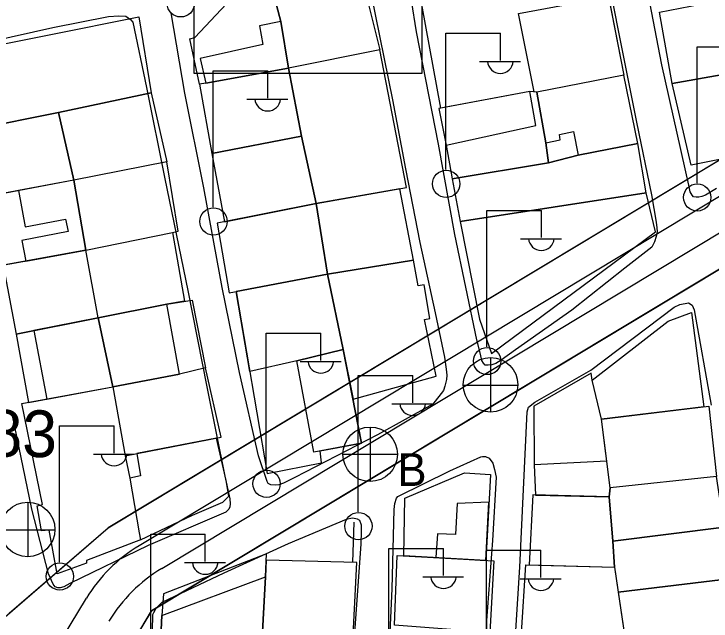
# Model space of a CAD drawing. Extents: x 417997 to 421451, y 4451742 to 4455216.
# Drawn here: x 420237.2 to 420326.7, y 4453593.5 to 4453671.4 of the extents above; entities that cross this region are included whole.
import ezdxf

# ---------------------------------------------------------------- set-up
doc = ezdxf.new("R2010")
doc.units = 0
for name, color, linetype in [('ADAKENARI', 7, 'Continuous'), ('B_Mesken', 7, 'Continuous'), ('B_Teras', 7, 'Continuous'), ('KALDIRIM', 7, 'Continuous'), ('LJ_SEMBOL', 7, 'Continuous'), ('PL_TİCK', 7, 'Continuous'), ('PL_TİCT', 7, 'Continuous'), ('S_Elektrik_Diregi', 7, 'Continuous'), ('S_Rogar_Kapagi', 7, 'Continuous'), ('S_Rogar_Kapagi_Buski', 7, 'Continuous'), ('Sinir_Duvar_tek_tarafa_ait', 7, 'Continuous'), ('TR_TİCK', 7, 'Continuous'), ('TR_TİCT', 7, 'Continuous'), ('Y_Yol_Kotu', 7, 'Continuous'), ('Yol_Sose', 7, 'Continuous')]:
    doc.layers.add(name, color=color, linetype=linetype)

msp = doc.modelspace()

# ---------------------------------------------------------------- linework, layer by layer
at = {"layer": 'ADAKENARI'}
for p, q in [((420345.286, 4453663.201), (420249.277, 4453605.424)), ((420345.286, 4453663.201), (420249.277, 4453605.424)), ((420254.849, 4453594.772), (420351.94, 4453653.2)), ((420254.849, 4453594.772), (420351.94, 4453653.2)), ((420229.747, 4453588.647), (420249.277, 4453605.424)), ((420229.747, 4453588.647), (420249.277, 4453605.424)), ((420247.891, 4453583.313), (420254.849, 4453594.772)), ((420247.891, 4453583.313), (420254.849, 4453594.772))]:
    msp.add_line(p, q, dxfattribs=at)
at = {"layer": 'B_Mesken'}
for points in [[(420291.978, 4453659.298), (420288.627, 4453677.77), (420311.802, 4453682.429), (420315.482, 4453663.559), (420304.325, 4453661.353), (420303.421, 4453661.453), (420303.421, 4453661.453)], [(420270.522, 4453674.041), (420281.86, 4453676.095), (420284.153, 4453666.784), (420272.435, 4453664.442), (420271.451, 4453670.437)], [(420261.823, 4453662.512), (420260.998, 4453662.398), (420259.747, 4453668.19), (420260.386, 4453668.394), (420264.466, 4453672.694), (420270.522, 4453674.041), (420271.451, 4453670.437), (420272.435, 4453664.442)], [(420321.687, 4453662.479), (420320.065, 4453671.625), (420332, 4453673.959), (420333.529, 4453664.546)], [(420232.188, 4453656.624), (420230.138, 4453666.418), (420253.202, 4453671.048), (420254.819, 4453661.257), (420242.892, 4453658.758)], [(420272.435, 4453664.442), (420274.107, 4453655.701), (420275.994, 4453647.071), (420287.589, 4453649.113), (420284.153, 4453666.784)], [(420260.998, 4453662.398), (420262.587, 4453653.492), (420274.107, 4453655.701), (420272.435, 4453664.442), (420261.823, 4453662.512)], [(420334.648, 4453657.663), (420334.794, 4453656.246), (420331.76, 4453655.51), (420332.02, 4453654.494), (420328.532, 4453653.632), (420328.638, 4453652.908), (420324.117, 4453651.996), (420321.687, 4453662.479), (420333.529, 4453664.546)], [(420305.803, 4453652.304), (420309.629, 4453653.291), (420317.29, 4453654.75), (420315.482, 4453663.559), (420304.325, 4453661.353), (420305.469, 4453654.849)], [(420242.892, 4453658.758), (420254.819, 4453661.257), (420256.803, 4453652.406), (420244.876, 4453650.049)], [(420292.686, 4453654.549), (420293.446, 4453650.253), (420305.803, 4453652.304), (420305.469, 4453654.849), (420304.325, 4453661.353), (420303.421, 4453661.453), (420291.742, 4453659.254)], [(420233.877, 4453647.994), (420232.188, 4453656.624), (420242.892, 4453658.758), (420244.876, 4453650.049)], [(420262.587, 4453653.492), (420264.197, 4453644.716), (420275.994, 4453647.071), (420274.107, 4453655.701)], [(420293.446, 4453650.253), (420294.466, 4453644.755), (420318.354, 4453648.436), (420317.29, 4453654.75), (420309.629, 4453653.291), (420305.803, 4453652.304)], [(420257.517, 4453643.33), (420258.287, 4453643.536), (420256.803, 4453652.406), (420244.876, 4453650.049), (420246.411, 4453641.065)], [(420246.411, 4453641.065), (420244.876, 4453650.049), (420233.352, 4453647.896), (420234.482, 4453638.925)], [(420275.994, 4453647.071), (420277.458, 4453637.982), (420288.482, 4453639.792), (420286.725, 4453648.96)], [(420294.466, 4453644.755), (420296.945, 4453632.242), (420298.493, 4453627.802), (420319.555, 4453643.43), (420318.354, 4453648.436)], [(420263.267, 4453644.53), (420264.794, 4453635.607), (420277.458, 4453637.982), (420275.994, 4453647.071)], [(420246.411, 4453641.065), (420257.517, 4453643.33), (420259.077, 4453634.515), (420256.814, 4453634.144), (420247.997, 4453632.397)], [(420235.778, 4453639.158), (420237.448, 4453630.298), (420247.997, 4453632.397), (420246.411, 4453641.065)], [(420280.716, 4453621.96), (420291.396, 4453624.917), (420289.913, 4453632.183), (420290.584, 4453632.325), (420289.86, 4453636.644), (420289.101, 4453636.493), (420288.482, 4453639.792), (420277.458, 4453637.982), (420279.47, 4453628.326)], [(420279.47, 4453628.326), (420277.458, 4453637.982), (420265.716, 4453635.78), (420269.699, 4453612.408), (420276.665, 4453613.785), (420276.499, 4453615.32), (420281.823, 4453616.3)], [(420256.814, 4453634.144), (420260.042, 4453634.674), (420261.754, 4453625.965), (420258.457, 4453625.148), (420249.857, 4453623.525), (420247.997, 4453632.397)], [(420311.425, 4453624.415), (420321.172, 4453631.977), (420324.186, 4453633.094), (420325.776, 4453620.966), (420312.602, 4453619.386)], [(420237.448, 4453630.298), (420239.047, 4453621.536), (420249.857, 4453623.525), (420247.997, 4453632.397)], [(420249.857, 4453623.525), (420251.46, 4453614.68), (420263.795, 4453617.064), (420261.754, 4453625.965), (420258.457, 4453625.148)], [(420312.602, 4453619.386), (420311.425, 4453624.415), (420311.273, 4453625.28), (420303.925, 4453621.057), (420303.96, 4453613.544), (420304.134, 4453609.648), (420313.6, 4453609.411), (420313.723, 4453610.588), (420313.289, 4453613.989)], [(420253.25, 4453604.815), (420253.428, 4453603.905), (420246.481, 4453601.269), (420246.475, 4453600.897), (420242.726, 4453599.552), (420241.698, 4453605.14), (420240.731, 4453605.06), (420240.181, 4453608.279), (420240.854, 4453608.456), (420238.188, 4453621.378), (420249.857, 4453623.525), (420251.46, 4453614.68), (420252.046, 4453611.818)], [(420313.723, 4453610.588), (420312.602, 4453619.386), (420326.415, 4453621.043), (420327.396, 4453612.016)], [(420252.962, 4453614.97), (420253.428, 4453612.128), (420252.046, 4453611.818), (420253.25, 4453604.815), (420253.428, 4453603.905), (420260.097, 4453607.047), (420263.993, 4453608.747), (420264.783, 4453609.519), (420264.416, 4453611.505), (420263.173, 4453616.944)], [(420287.22, 4453601.845), (420287.362, 4453609.248), (420295.012, 4453612.502), (420298.358, 4453612.275), (420297.782, 4453601.269)], [(420328.347, 4453605.533), (420327.396, 4453612.016), (420313.723, 4453610.588), (420313.6, 4453609.411), (420314.08, 4453603.719)], [(420314.08, 4453603.719), (420313.6, 4453609.411), (420303.792, 4453609.656), (420303.341, 4453600.697), (420314.299, 4453600.377)], [(420329.29, 4453598.951), (420328.347, 4453605.533), (420314.08, 4453603.719), (420314.299, 4453600.377), (420314.768, 4453597.187)], [(420269.463, 4453599.172), (420269.598, 4453602.123), (420256.397, 4453596.959), (420256.148, 4453594.169), (420255.776, 4453585.827), (420268.72, 4453585.061)], [(420286.386, 4453601.89), (420298.807, 4453601.213), (420298.269, 4453591.99), (420286.025, 4453592.962)], [(420280.332, 4453584.028), (420281.212, 4453600.995), (420269.56, 4453601.288), (420269.463, 4453599.172), (420268.72, 4453585.061)], [(420302.345, 4453591.949), (420302.886, 4453600.71), (420314.299, 4453600.377), (420315.615, 4453591.421)], [(420329.879, 4453591.946), (420329.29, 4453598.951), (420314.768, 4453597.187), (420315.615, 4453591.421), (420315.968, 4453590.375)]]:
    msp.add_lwpolyline(points, close=True, dxfattribs=at)
at = {"layer": 'B_Teras'}
for points in [[(420303.977, 4453661.392), (420301.941, 4453671.45), (420313.514, 4453673.651), (420315.482, 4453663.559), (420304.325, 4453661.353)], [(420261.095, 4453665.66), (420261.823, 4453662.512), (420272.435, 4453664.442), (420271.451, 4453670.437), (420268.688, 4453669.858), (420269.136, 4453667.455)], [(420304.325, 4453661.353), (420305.469, 4453654.849), (420307.299, 4453655.238), (420307.218, 4453655.92), (420309.021, 4453656.311), (420309.629, 4453653.291), (420317.29, 4453654.75), (420315.482, 4453663.559)], [(420304.191, 4453657.062), (420303.421, 4453661.453), (420291.742, 4453659.254), (420292.686, 4453654.549)], [(420237.752, 4453648.718), (420238.631, 4453644.087), (420243.798, 4453645.038), (420244.153, 4453643.461), (420238.202, 4453642.317), (420238.725, 4453639.686), (420246.411, 4453641.065), (420244.876, 4453650.049)], [(420273.488, 4453626.859), (420267.466, 4453625.51), (420265.716, 4453635.78), (420277.458, 4453637.982), (420279.47, 4453628.326)], [(420247.997, 4453632.397), (420249.857, 4453623.525), (420258.457, 4453625.148), (420256.814, 4453634.144)], [(420239.723, 4453630.751), (420241.417, 4453621.972), (420249.857, 4453623.525), (420247.997, 4453632.397)], [(420273.488, 4453626.859), (420279.47, 4453628.326), (420281.823, 4453616.3), (420275.695, 4453615.172)], [(420313.289, 4453613.989), (420303.96, 4453613.544), (420304.134, 4453609.648), (420313.6, 4453609.411), (420313.723, 4453610.588)], [(420291.577, 4453604.673), (420291.36, 4453601.619), (420297.782, 4453601.269), (420298.173, 4453608.735), (420294.106, 4453608.554), (420293.893, 4453604.597)], [(420269.463, 4453599.172), (420268.72, 4453585.061), (420255.776, 4453585.827), (420256.148, 4453594.169)]]:
    msp.add_lwpolyline(points, close=True, dxfattribs=at)
at = {"layer": 'KALDIRIM'}
for p, q in [((420346.357, 4453659.178), (420253.258, 4453603.151)), ((420346.357, 4453659.178), (420253.258, 4453603.151)), ((420256.165, 4453600.232), (420347.934, 4453655.458)), ((420256.165, 4453600.232), (420347.934, 4453655.458)), ((420242.588, 4453589.994), (420246.475, 4453596.396)), ((420242.588, 4453589.994), (420246.475, 4453596.396))]:
    msp.add_line(p, q, dxfattribs=at)
for centre in [(420263.57, 4453586.015), (420263.57, 4453586.015), (420266.478, 4453583.096), (420266.478, 4453583.096)]:
    msp.add_arc(centre, 20, 121.03919, 148.73175, dxfattribs=at)
at = {"layer": 'LJ_SEMBOL'}
msp.add_lwpolyline([(420260.336, 4453690.088), (420289.542, 4453690.088), (420289.542, 4453663.735), (420260.336, 4453663.735)], close=True, dxfattribs=at)
msp.add_lwpolyline([(420260.336, 4453690.088), (420289.542, 4453690.088), (420289.542, 4453663.735), (420260.336, 4453663.735)], close=True, dxfattribs=at)
at = {"layer": 'PL_TİCK'}
msp.add_lwpolyline([(420355.235, 4453654.077), (420351.94, 4453653.2), (420254.849, 4453594.772), (420247.891, 4453583.313), (420238.968, 4453440.533), (420248.324, 4453429.917), (420341.074, 4453424.009), (420355.235, 4453654.077)], dxfattribs=at)
msp.add_lwpolyline([(420355.235, 4453654.077), (420351.94, 4453653.2), (420254.849, 4453594.772), (420247.891, 4453583.313), (420238.968, 4453440.533), (420248.324, 4453429.917), (420341.074, 4453424.009), (420355.235, 4453654.077)], dxfattribs=at)
at = {"layer": 'PL_TİCT'}
msp.add_lwpolyline([(420236.567, 4453594.506), (420249.277, 4453605.424), (420345.286, 4453663.201)], dxfattribs=at)
msp.add_lwpolyline([(420236.567, 4453594.506), (420249.277, 4453605.424), (420345.286, 4453663.201)], dxfattribs=at)
at = {"layer": 'S_Elektrik_Diregi'}
for p, q in [((420292.635, 4453651.415), (420292.635, 4453668.915)), ((420292.635, 4453668.915), (420299.635, 4453668.915)), ((420299.635, 4453665.415), (420299.635, 4453668.915)), ((420324.882, 4453649.689), (420324.882, 4453667.189)), ((420324.882, 4453667.189), (420331.882, 4453667.189)), ((420296.975, 4453665.275), (420302.225, 4453665.275)), ((420262.762, 4453646.594), (420262.762, 4453664.095)), ((420262.762, 4453664.095), (420269.762, 4453664.095)), ((420269.762, 4453660.595), (420269.762, 4453664.095)), ((420267.102, 4453660.455), (420272.352, 4453660.455)), ((420297.9, 4453628.685), (420297.9, 4453646.185)), ((420297.9, 4453646.185), (420304.9, 4453646.185)), ((420304.9, 4453642.685), (420304.9, 4453646.185)), ((420302.24, 4453642.545), (420307.49, 4453642.545)), ((420269.585, 4453612.939), (420269.585, 4453630.439)), ((420269.585, 4453630.439), (420276.585, 4453630.439)), ((420276.585, 4453626.939), (420276.585, 4453630.439)), ((420273.925, 4453626.799), (420279.175, 4453626.799)), ((420281.375, 4453607.505), (420281.375, 4453625.005)), ((420281.375, 4453625.005), (420288.375, 4453625.005)), ((420288.375, 4453621.505), (420288.375, 4453625.005)), ((420285.715, 4453621.365), (420290.965, 4453621.365)), ((420243.037, 4453601.044), (420243.037, 4453618.544)), ((420243.037, 4453618.544), (420250.037, 4453618.544)), ((420250.037, 4453615.044), (420250.037, 4453618.544)), ((420247.377, 4453614.904), (420252.627, 4453614.904)), ((420254.738, 4453587.12), (420254.738, 4453604.62)), ((420254.738, 4453604.62), (420261.738, 4453604.62)), ((420261.738, 4453601.12), (420261.738, 4453604.62)), ((420285.329, 4453585.306), (420285.329, 4453602.806)), ((420285.329, 4453602.806), (420292.329, 4453602.806)), ((420292.329, 4453599.306), (420292.329, 4453602.806)), ((420297.838, 4453585.054), (420297.838, 4453602.554)), ((420297.838, 4453602.554), (420304.838, 4453602.554)), ((420304.838, 4453599.054), (420304.838, 4453602.554)), ((420259.078, 4453600.98), (420264.328, 4453600.98)), ((420289.669, 4453599.166), (420294.919, 4453599.166)), ((420302.178, 4453598.914), (420307.428, 4453598.914))]:
    msp.add_line(p, q, dxfattribs=at)
for centre in [(420258.592, 4453672.756), (420292.671, 4453649.579), (420324.918, 4453647.853), (420262.798, 4453644.759), (420297.936, 4453626.85), (420269.621, 4453611.104), (420281.411, 4453605.67), (420243.073, 4453599.209)]:
    msp.add_circle(centre, 1.75, dxfattribs=at)
for centre in [(420299.636, 4453665.427), (420269.763, 4453660.607), (420304.901, 4453642.698), (420276.586, 4453626.952), (420288.376, 4453621.518), (420250.038, 4453615.057), (420261.739, 4453601.133), (420292.33, 4453599.319), (420304.839, 4453599.067)]:
    msp.add_arc(centre, 1.658, 184.83843, 355.14641, dxfattribs=at)
at = {"layer": 'S_Rogar_Kapagi'}
for p, q in [((420298.43, 4453620.274), (420298.43, 4453627.274)), ((420294.86, 4453623.739), (420301.86, 4453623.739)), ((420238.997, 4453601.711), (420238.997, 4453608.711)), ((420235.427, 4453605.176), (420242.427, 4453605.176))]:
    msp.add_line(p, q, dxfattribs=at)
for centre in [(420298.377, 4453623.802), (420238.944, 4453605.239)]:
    msp.add_circle(centre, 3.5, dxfattribs=at)
at = {"layer": 'S_Rogar_Kapagi_Buski'}
for p, q in [((420282.912, 4453618.383), (420282.912, 4453611.383)), ((420279.412, 4453614.883), (420286.412, 4453614.883))]:
    msp.add_line(p, q, dxfattribs=at)
msp.add_circle((420282.912, 4453614.883), 3.5, dxfattribs=at)
at = {"layer": 'Sinir_Duvar_tek_tarafa_ait'}
msp.add_lwpolyline([(420280.813, 4453606.182), (420280.633, 4453601.01)], dxfattribs=at)
at = {"layer": 'TR_TİCK'}
msp.add_lwpolyline([(420355.235, 4453654.077), (420351.94, 4453653.2), (420254.849, 4453594.772), (420247.891, 4453583.313), (420238.968, 4453440.533), (420248.324, 4453429.917), (420341.074, 4453424.009), (420355.235, 4453654.077)], dxfattribs=at)
msp.add_lwpolyline([(420355.235, 4453654.077), (420351.94, 4453653.2), (420254.849, 4453594.772), (420247.891, 4453583.313), (420238.968, 4453440.533), (420248.324, 4453429.917), (420341.074, 4453424.009), (420355.235, 4453654.077)], dxfattribs=at)
at = {"layer": 'TR_TİCT'}
for points in [[(420260.336, 4453663.735), (420260.336, 4453690.088), (420289.542, 4453690.088), (420289.542, 4453663.735), (420260.336, 4453663.735)], [(420260.336, 4453663.735), (420260.336, 4453690.088), (420289.542, 4453690.088), (420289.542, 4453663.735), (420260.336, 4453663.735)], [(420236.567, 4453594.506), (420249.277, 4453605.424), (420345.286, 4453663.201)], [(420236.567, 4453594.506), (420249.277, 4453605.424), (420345.286, 4453663.201)]]:
    msp.add_lwpolyline(points, dxfattribs=at)
at = {"layer": 'Yol_Sose'}
for points in [[(420323.843, 4453649.409), (420320.37, 4453664.877), (420317.561, 4453679.571), (420316.912, 4453682.888), (420316.874, 4453683.318), (420316.989, 4453683.608), (420317.386, 4453683.74), (420331.959, 4453686.899)], [(420312.193, 4453682.285), (420314.963, 4453668.216), (420317.119, 4453657.492), (420319.048, 4453648.161), (420319.651, 4453644.653), (420319.732, 4453643.932), (420319.759, 4453643.482), (420319.653, 4453642.813), (420319.44, 4453642.128), (420319.088, 4453641.479), (420315.619, 4453638.767), (420308.796, 4453633.367), (420301.568, 4453628.283), (420299.728, 4453626.966), (420299.044, 4453626.533), (420298.534, 4453626.36), (420298.076, 4453626.3), (420297.683, 4453626.338), (420297.457, 4453626.578), (420297.274, 4453626.932), (420297.104, 4453627.719), (420296.601, 4453629.58)], [(420296.601, 4453629.58), (420293.801, 4453643.073), (420291.695, 4453654.682), (420288.885, 4453669.114), (420287.578, 4453677.209)], [(420282.678, 4453675.839), (420283.622, 4453671.11), (420285.778, 4453660.389), (420287.448, 4453651.498), (420289.308, 4453642.046), (420291.259, 4453633.023), (420292.475, 4453627.344), (420292.675, 4453625.816), (420292.757, 4453625.024), (420292.7, 4453624.466), (420292.506, 4453623.628), (420292.33, 4453623.065), (420290.98, 4453621.331), (420283.876, 4453617.388), (420273.227, 4453611.892), (420271.799, 4453611.19), (420271.174, 4453610.958), (420270.778, 4453610.913), (420270.178, 4453610.949), (420269.834, 4453611.116), (420269.682, 4453611.386), (420268.598, 4453614.699)], [(420268.598, 4453614.699), (420266.144, 4453625.389), (420263.912, 4453636.288), (420261.54, 4453649.07), (420259.11, 4453661.22), (420257.354, 4453671.532)], [(420228.936, 4453666.699), (420242.176, 4453669.677), (420249.315, 4453671.064), (420250.634, 4453671.17), (420251.529, 4453671.116), (420252.152, 4453670.682), (420252.434, 4453670.325), (420254.182, 4453661.936), (420256.548, 4453650.238), (420259.506, 4453635.895), (420261.929, 4453623.554), (420264.268, 4453612.091), (420264.896, 4453609.145), (420264.925, 4453608.529), (420264.902, 4453608.152), (420264.782, 4453607.818), (420264.381, 4453607.464), (420254.409, 4453603.182), (420244.341, 4453598.282), (420243.605, 4453597.889), (420243.127, 4453597.761), (420242.804, 4453597.753), (420242.47, 4453597.866), (420242.212, 4453598.193), (420241.637, 4453599.522), (420239.475, 4453607.82), (420236.993, 4453619.863)], [(420327.405, 4453648.98), (420325.956, 4453648.124), (420325.517, 4453647.966), (420325.116, 4453647.875), (420324.775, 4453647.865), (420324.435, 4453647.936), (420324.244, 4453648.153), (420324.012, 4453648.549), (420323.843, 4453649.409)], [(420309.891, 4453524.669), (420310.927, 4453547.455), (420310.969, 4453548.417), (420310.705, 4453549.116), (420310.238, 4453549.682), (420309.092, 4453550.533), (420301.456, 4453550.61), (420300.995, 4453550.761), (420300.811, 4453551.293), (420300.695, 4453552.358), (420300.915, 4453560.781), (420301.125, 4453584.144), (420302.118, 4453600.406), (420303.066, 4453620.345), (420303.265, 4453620.919), (420304.045, 4453621.587), (420311.246, 4453625.681), (420321.946, 4453633.752), (420322.677, 4453634.103), (420323.788, 4453634.313), (420324.255, 4453634.025), (420324.509, 4453633.401), (420326.72, 4453621.185)], [(420285.726, 4453597.613), (420286.016, 4453607.802), (420286.07, 4453608.567), (420286.296, 4453609.241), (420286.471, 4453609.463), (420293.159, 4453612.74), (420297.122, 4453614.573), (420297.352, 4453614.608), (420297.704, 4453614.604), (420298.193, 4453614.381), (420298.677, 4453613.756), (420298.883, 4453612.917), (420299.082, 4453611.957), (420298.608, 4453603.83), (420297.851, 4453593.527), (420297.712, 4453583.899)], [(420281.744, 4453603.34), (420281.792, 4453605.021), (420281.808, 4453605.781), (420281.6, 4453606.383), (420281.273, 4453606.568), (420280.628, 4453606.677), (420279.833, 4453606.532), (420272.373, 4453603.402), (420264.118, 4453599.63), (420256.179, 4453595.841), (420255.402, 4453595.097), (420255.1, 4453594.549), (420254.988, 4453594.255), (420254.853, 4453588.23), (420254.787, 4453578.125), (420254.445, 4453566.541), (420253.624, 4453551.942), (420252.974, 4453541.022), (420252.296, 4453532.234)], [(420277.848, 4453532.269), (420278.308, 4453544.716), (420279.367, 4453559.501), (420280.251, 4453573.47), (420280.83, 4453590.214), (420281.744, 4453603.34)], [(420282.102, 4453531.49), (420282.848, 4453542.372), (420283.469, 4453552.765), (420284.031, 4453563.097), (420284.654, 4453576.166), (420285.271, 4453587.383), (420285.726, 4453597.613)]]:
    msp.add_lwpolyline(points, dxfattribs=at)

# ---------------------------------------------------------------- texts
at = {"layer": 'S_Rogar_Kapagi_Buski'}
msp.add_text('B', height=4.2, dxfattribs=at).set_placement((420286.412, 4453610.818))
at = {"layer": 'Y_Yol_Kotu'}
msp.add_text('103.83 ', height=6, rotation=359.28847, dxfattribs=at).set_placement((420218.138, 4453614.795))

doc.saveas('drawing.dxf')
